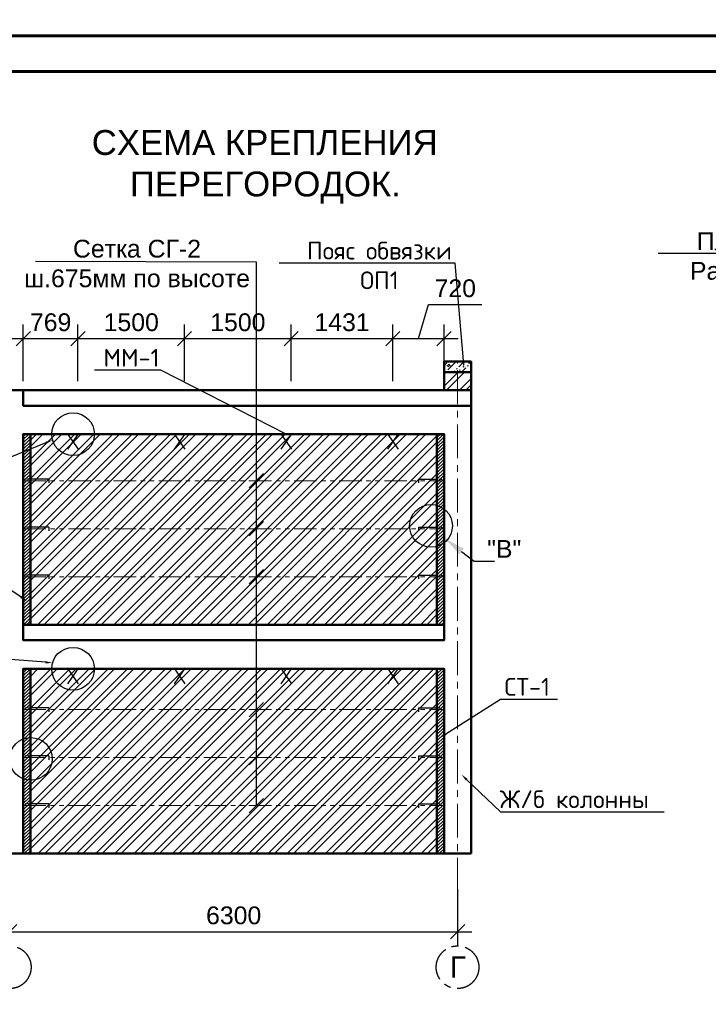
# Model space of a CAD drawing. Header units: millimetres. Extents: x 2063114 to 14983986, y -126020516 to 213791.
# Tile 379 of 656: x 2340065 to 2349754, y -1004622 to -990774. Entities that reach past the tile are written whole.
import ezdxf
from ezdxf import colors
from ezdxf.entities.mleader import LeaderData, LeaderLine
from ezdxf.math import Vec2, Vec3

# ---------------------------------------------------------------- set-up
doc = ezdxf.new("R2010")
doc.units = ezdxf.units.MM
doc.linetypes.add('осевая', pattern=[50.8, 31.75, -6.35, 6.35, -6.35])
doc.linetypes.add('фантомX2', pattern=[127, 63.5, -12.7, 12.7, -12.7, 12.7, -12.7])
doc.layers.get('Defpoints').update_dxf_attribs({"color": 6, "lineweight": 35})
doc.layers.add('_print', color=6, linetype='Continuous', lineweight=60, plot=False)
for name, color, linetype in [('OS', 1, 'Continuous'), ('осевая', 1, 'осевая'), ('Размеры', 28, 'Continuous'), ('Штрих Железобетона', 7, 'Continuous')]:
    doc.layers.add(name, color=color, linetype=linetype)
doc.layers.add('PDF _wall-380', color=7, linetype='Continuous', true_color=0xb88a5c)
doc.layers.add('РАЗМЕР АР', color=150, linetype='Continuous', lineweight=20)
doc.layers.add('сплошная_толстая', color=7, linetype='Continuous', lineweight=50)
doc.styles.add('ISO', font='times.ttf')
doc.styles.get("Standard").update_dxf_attribs({"font": 'arial.ttf'})
doc.dimstyles.new('STANDARD$0', dxfattribs={"dimtxt": 250, "dimasz": 200, "dimexe": 200, "dimexo": 300, "dimgap": 100, "dimtad": 1, "dimdec": 0, "dimzin": 1, "dimdsep": 46, "dimtxsty": 'Standard', "dimblk1": 'OBLIQUE', "dimblk2": 'OBLIQUE', "dimsah": 1, "dimcen": 2.5, "dimdle": 200, "dimadec": 0, "dimazin": 0, "dimtfac": 1, "dimtdec": 0, "dimtmove": 0, "dimatfit": 3, "dimldrblk": 'OBLIQUE', "dimfxl": 600, "dimfxlon": 1, "dimtolj": 1, "dimtzin": 1, "dimarcsym": 0})

# ---------------------------------------------------------------- blocks, each defined once
blk = doc.blocks.new('*U1590')
at = {"color": 0, "ltscale": 25}
blk.add_lwpolyline([(-59400, 42000), (0, 42000), (0, 0), (-59400, 0)], close=True, dxfattribs=at)
at = {"color": 0, "lineweight": 60, "ltscale": 25}
blk.add_lwpolyline([(-57400, 41500), (-500, 41500), (-500, 500), (-57400, 500)], close=True, dxfattribs=at)
blk = doc.blocks.new('_Oblique')
at = {"color": 0, "linetype": 'ByBlock', "lineweight": -2}
blk.add_line((-0.5, -0.5), (0.5, 0.5), dxfattribs=at)
blk = doc.blocks.new('*D2125')
at = {"layer": 'Defpoints', "color": 0, "lineweight": 30, "ltscale": 150, "transparency": 16777216}
for p in [(2338643, -999903), (2340116, -999903), (2339736, -1002503)]:
    blk.add_point(p, dxfattribs=at)
at = {"layer": 'РАЗМЕР АР', "color": 0, "lineweight": -2, "ltscale": 150, "transparency": 16777216}
for p, q in [((2338643, -1002703), (2338643, -999703)), ((2339243, -999903), (2338443, -999903)), ((2339243, -1002503), (2338443, -1002503))]:
    blk.add_line(p, q, dxfattribs=at)
at = {"layer": 'РАЗМЕР АР', "color": 0, "lineweight": -2, "ltscale": 150, "transparency": 16777216, "xscale": 200, "yscale": 200, "zscale": 200}
for p, rotation in [((2338643, -999903), 90), ((2338643, -1002503), 270)]:
    blk.add_blockref('_Oblique', p, dxfattribs=dict(at, rotation=rotation))
at = {"layer": 'РАЗМЕР АР', "color": 0, "ltscale": 150, "transparency": 16777216, "insert": (2338416, -1001203), "char_height": 250, "attachment_point": 5, "rotation": 90}
blk.add_mtext('\\A1;2600', dxfattribs=at)
blk = doc.blocks.new('*D2126')
at = {"layer": 'Defpoints', "color": 0, "lineweight": 30, "ltscale": 150, "transparency": 16777216}
for p in [(2338168, -999503), (2340116, -999503), (2340116, -999903)]:
    blk.add_point(p, dxfattribs=at)
at = {"layer": 'РАЗМЕР АР', "color": 0, "lineweight": -2, "ltscale": 150, "transparency": 16777216}
for p, q in [((2338768, -999503), (2337968, -999503)), ((2338168, -999503), (2338168, -1000103)), ((2338768, -999903), (2337968, -999903)), ((2338168, -999903), (2338168, -1000959))]:
    blk.add_line(p, q, dxfattribs=at)
at = {"layer": 'РАЗМЕР АР', "color": 0, "lineweight": -2, "ltscale": 150, "transparency": 16777216, "xscale": 200, "yscale": 200, "zscale": 200}
for p, rotation in [((2338168, -999503), 90), ((2338168, -999903), 270)]:
    blk.add_blockref('_Oblique', p, dxfattribs=dict(at, rotation=rotation))
at = {"layer": 'РАЗМЕР АР', "color": 0, "ltscale": 150, "transparency": 16777216, "insert": (2337941, -1000579), "char_height": 250, "attachment_point": 5, "rotation": 90}
blk.add_mtext('\\A1;400', dxfattribs=at)
blk = doc.blocks.new('*D2127')
at = {"layer": 'Defpoints', "color": 0, "lineweight": 30, "ltscale": 150, "transparency": 16777216}
for p in [(2338643, -996603), (2340116, -996603), (2340116, -999283)]:
    blk.add_point(p, dxfattribs=at)
at = {"layer": 'РАЗМЕР АР', "color": 0, "lineweight": -2, "ltscale": 150, "transparency": 16777216}
for p, q in [((2338643, -999483), (2338643, -996403)), ((2339243, -996603), (2338443, -996603)), ((2339243, -999283), (2338443, -999283))]:
    blk.add_line(p, q, dxfattribs=at)
at = {"layer": 'РАЗМЕР АР', "color": 0, "lineweight": -2, "ltscale": 150, "transparency": 16777216, "xscale": 200, "yscale": 200, "zscale": 200}
for p, rotation in [((2338643, -996603), 90), ((2338643, -999283), 270)]:
    blk.add_blockref('_Oblique', p, dxfattribs=dict(at, rotation=rotation))
at = {"layer": 'РАЗМЕР АР', "color": 0, "ltscale": 150, "transparency": 16777216, "insert": (2338416, -997943), "char_height": 250, "attachment_point": 5, "rotation": 90}
blk.add_mtext('\\A1;2680', dxfattribs=at)
blk = doc.blocks.new('*D2128')
at = {"layer": 'Defpoints', "color": 0, "lineweight": 30, "ltscale": 150, "transparency": 16777216}
for p in [(2338168, -996203), (2339736, -996203), (2340116, -996603)]:
    blk.add_point(p, dxfattribs=at)
at = {"layer": 'РАЗМЕР АР', "color": 0, "lineweight": -2, "ltscale": 150, "transparency": 16777216}
for p, q in [((2338768, -996203), (2337968, -996203)), ((2338168, -996203), (2338168, -996803)), ((2338768, -996603), (2337968, -996603)), ((2338168, -996603), (2338168, -997659))]:
    blk.add_line(p, q, dxfattribs=at)
at = {"layer": 'РАЗМЕР АР', "color": 0, "lineweight": -2, "ltscale": 150, "transparency": 16777216, "xscale": 200, "yscale": 200, "zscale": 200}
for p, rotation in [((2338168, -996203), 90), ((2338168, -996603), 270)]:
    blk.add_blockref('_Oblique', p, dxfattribs=dict(at, rotation=rotation))
at = {"layer": 'РАЗМЕР АР', "color": 0, "ltscale": 150, "transparency": 16777216, "insert": (2337941, -997279), "char_height": 250, "attachment_point": 5, "rotation": 90}
blk.add_mtext('\\A1;400', dxfattribs=at)
blk = doc.blocks.new('*D2129')
at = {"layer": 'Defpoints', "color": 0, "lineweight": 30, "ltscale": 150, "transparency": 16777216}
for p in [(2339926, -1002503), (2346226, -1002503), (2346226, -1003601)]:
    blk.add_point(p, dxfattribs=at)
at = {"layer": 'РАЗМЕР АР', "color": 0, "lineweight": -2, "ltscale": 150, "transparency": 16777216}
for p, q in [((2339926, -1003001), (2339926, -1003801)), ((2346226, -1003001), (2346226, -1003801)), ((2339726, -1003601), (2346426, -1003601))]:
    blk.add_line(p, q, dxfattribs=at)
at = {"layer": 'РАЗМЕР АР', "color": 0, "lineweight": -2, "ltscale": 150, "transparency": 16777216, "xscale": 200, "yscale": 200, "zscale": 200, "rotation": 180}
blk.add_blockref('_Oblique', (2339926, -1003601), dxfattribs=at)
at = {"layer": 'РАЗМЕР АР', "color": 0, "lineweight": -2, "ltscale": 150, "transparency": 16777216, "xscale": 200, "yscale": 200, "zscale": 200}
blk.add_blockref('_Oblique', (2346226, -1003601), dxfattribs=at)
at = {"layer": 'РАЗМЕР АР', "color": 0, "ltscale": 150, "transparency": 16777216, "insert": (2343076, -1003373), "char_height": 250, "attachment_point": 5}
blk.add_mtext('\\A1;6300', dxfattribs=at)
blk = doc.blocks.new('2222')
at = {"layer": 'сплошная_толстая', "color": 6, "lineweight": 30, "ltscale": 150}
for p, q in [((2384011, 356704), (2384405, 356431)), ((2384405, 356704), (2384011, 356431))]:
    blk.add_line(p, q, dxfattribs=at)
blk = doc.blocks.new('*D2887')
at = {"layer": 'Defpoints', "color": 0, "lineweight": 30, "ltscale": 150, "transparency": 16777216}
for p in [(2340885, -995259), (2340116, -996603), (2340885, -996603)]:
    blk.add_point(p, dxfattribs=at)
at = {"layer": 'РАЗМЕР АР', "color": 0, "lineweight": -2, "ltscale": 150, "transparency": 16777216}
for p, q in [((2340116, -995859), (2340116, -995059)), ((2340885, -995859), (2340885, -995059)), ((2339916, -995259), (2341085, -995259))]:
    blk.add_line(p, q, dxfattribs=at)
at = {"layer": 'РАЗМЕР АР', "color": 0, "lineweight": -2, "ltscale": 150, "transparency": 16777216, "xscale": 200, "yscale": 200, "zscale": 200, "rotation": 180}
blk.add_blockref('_Oblique', (2340116, -995259), dxfattribs=at)
at = {"layer": 'РАЗМЕР АР', "color": 0, "lineweight": -2, "ltscale": 150, "transparency": 16777216, "xscale": 200, "yscale": 200, "zscale": 200}
blk.add_blockref('_Oblique', (2340885, -995259), dxfattribs=at)
at = {"layer": 'РАЗМЕР АР', "color": 0, "ltscale": 150, "transparency": 16777216, "insert": (2340501, -995031), "char_height": 250, "attachment_point": 5}
blk.add_mtext('\\A1;769', dxfattribs=at)
blk = doc.blocks.new('*D2888')
at = {"layer": 'Defpoints', "color": 0, "lineweight": 30, "ltscale": 150, "transparency": 16777216}
for p in [(2342385, -995259), (2340885, -996603), (2342385, -996603)]:
    blk.add_point(p, dxfattribs=at)
at = {"layer": 'РАЗМЕР АР', "color": 0, "lineweight": -2, "ltscale": 150, "transparency": 16777216}
for p, q in [((2340885, -995859), (2340885, -995059)), ((2342385, -995859), (2342385, -995059)), ((2340685, -995259), (2342585, -995259))]:
    blk.add_line(p, q, dxfattribs=at)
at = {"layer": 'РАЗМЕР АР', "color": 0, "lineweight": -2, "ltscale": 150, "transparency": 16777216, "xscale": 200, "yscale": 200, "zscale": 200, "rotation": 180}
blk.add_blockref('_Oblique', (2340885, -995259), dxfattribs=at)
at = {"layer": 'РАЗМЕР АР', "color": 0, "lineweight": -2, "ltscale": 150, "transparency": 16777216, "xscale": 200, "yscale": 200, "zscale": 200}
blk.add_blockref('_Oblique', (2342385, -995259), dxfattribs=at)
at = {"layer": 'РАЗМЕР АР', "color": 0, "ltscale": 150, "transparency": 16777216, "insert": (2341635, -995031), "char_height": 250, "attachment_point": 5}
blk.add_mtext('\\A1;1500', dxfattribs=at)
blk = doc.blocks.new('*D2889')
at = {"layer": 'Defpoints', "color": 0, "lineweight": 30, "ltscale": 150, "transparency": 16777216}
for p in [(2343885, -995259), (2342385, -996603), (2343885, -996603)]:
    blk.add_point(p, dxfattribs=at)
at = {"layer": 'РАЗМЕР АР', "color": 0, "lineweight": -2, "ltscale": 150, "transparency": 16777216}
for p, q in [((2342385, -995859), (2342385, -995059)), ((2343885, -995859), (2343885, -995059)), ((2342185, -995259), (2344085, -995259))]:
    blk.add_line(p, q, dxfattribs=at)
at = {"layer": 'РАЗМЕР АР', "color": 0, "lineweight": -2, "ltscale": 150, "transparency": 16777216, "xscale": 200, "yscale": 200, "zscale": 200, "rotation": 180}
blk.add_blockref('_Oblique', (2342385, -995259), dxfattribs=at)
at = {"layer": 'РАЗМЕР АР', "color": 0, "lineweight": -2, "ltscale": 150, "transparency": 16777216, "xscale": 200, "yscale": 200, "zscale": 200}
blk.add_blockref('_Oblique', (2343885, -995259), dxfattribs=at)
at = {"layer": 'РАЗМЕР АР', "color": 0, "ltscale": 150, "transparency": 16777216, "insert": (2343135, -995031), "char_height": 250, "attachment_point": 5}
blk.add_mtext('\\A1;1500', dxfattribs=at)
blk = doc.blocks.new('*D2890')
at = {"layer": 'Defpoints', "color": 0, "lineweight": 30, "ltscale": 150, "transparency": 16777216}
for p in [(2345316, -995259), (2343885, -996603), (2345316, -996703)]:
    blk.add_point(p, dxfattribs=at)
at = {"layer": 'РАЗМЕР АР', "color": 0, "lineweight": -2, "ltscale": 150, "transparency": 16777216}
for p, q in [((2343885, -995859), (2343885, -995059)), ((2345316, -995859), (2345316, -995059)), ((2343685, -995259), (2345516, -995259))]:
    blk.add_line(p, q, dxfattribs=at)
at = {"layer": 'РАЗМЕР АР', "color": 0, "lineweight": -2, "ltscale": 150, "transparency": 16777216, "xscale": 200, "yscale": 200, "zscale": 200, "rotation": 180}
blk.add_blockref('_Oblique', (2343885, -995259), dxfattribs=at)
at = {"layer": 'РАЗМЕР АР', "color": 0, "lineweight": -2, "ltscale": 150, "transparency": 16777216, "xscale": 200, "yscale": 200, "zscale": 200}
blk.add_blockref('_Oblique', (2345316, -995259), dxfattribs=at)
at = {"layer": 'РАЗМЕР АР', "color": 0, "ltscale": 150, "transparency": 16777216, "insert": (2344601, -995031), "char_height": 250, "attachment_point": 5}
blk.add_mtext('\\A1;1431', dxfattribs=at)
blk = doc.blocks.new('*D2891')
at = {"layer": 'Defpoints', "color": 0, "lineweight": 30, "ltscale": 150, "transparency": 16777216}
for p in [(2346036, -995259), (2346036, -996603), (2345316, -996703)]:
    blk.add_point(p, dxfattribs=at)
at = {"layer": 'РАЗМЕР АР', "color": 0, "lineweight": -2, "ltscale": 150, "transparency": 16777216}
for p, q in [((2345676, -995259), (2345819, -994781)), ((2345819, -994781), (2346569, -994781)), ((2345316, -995859), (2345316, -995059)), ((2346036, -995859), (2346036, -995059)), ((2345116, -995259), (2346236, -995259))]:
    blk.add_line(p, q, dxfattribs=at)
at = {"layer": 'РАЗМЕР АР', "color": 0, "lineweight": -2, "ltscale": 150, "transparency": 16777216, "xscale": 200, "yscale": 200, "zscale": 200, "rotation": 180}
blk.add_blockref('_Oblique', (2345316, -995259), dxfattribs=at)
at = {"layer": 'РАЗМЕР АР', "color": 0, "lineweight": -2, "ltscale": 150, "transparency": 16777216, "xscale": 200, "yscale": 200, "zscale": 200}
blk.add_blockref('_Oblique', (2346036, -995259), dxfattribs=at)
at = {"layer": 'РАЗМЕР АР', "color": 0, "ltscale": 150, "transparency": 16777216, "insert": (2346194, -994553), "char_height": 250, "attachment_point": 5}
blk.add_mtext('\\A1;720', dxfattribs=at)

msp = doc.modelspace()

# ---------------------------------------------------------------- hatches: boundary and pattern name
at = {"lineweight": 9, "ltscale": 150}
h = msp.add_hatch(dxfattribs=at)
h.set_pattern_fill('ANSI36', color=256, scale=25)
h.set_pattern_definition([(45, (-1589015.795, 74677.316), (42.0949506, 154.3481521), [198.4375, -39.6875, 0, -39.6875])])
h.paths.add_polyline_path([(2346415.89292, -995582.92888), (2346035.89259, -995582.92888), (2346035.89325, -995732.92888), (2346415.89292, -995732.92888)])
h = msp.add_hatch(dxfattribs=at)
h.set_pattern_fill('AR-CONC', color=256, scale=2)
h.set_pattern_definition([(50, (-1589015.8, 74677.32), (364.369338, -31.87817), [38.1, -419.1]), (355, (-1589015.8, 74677.3), (-70.486843, 382.11369), [30.48, -335.28117]), (100.451445, (-1588985.43, 74674.66), (293.882494, 350.235504), [32.380018, -356.18049]), (46.1842, (-1589015.8, 74778.9), (542.15808, -84.084656), [57.15, -628.65]), (96.635558, (-1588970.6, 74771.9), (474.80827, 494.85225), [48.57005, -534.27122]), (351.184151, (-1589015.8, 74778.9), (474.80827, 494.85225), [45.719934, -502.919464]), (21, (-1588965, 74753.52), (303.228783, -204.530396), [38.1, -419.1]), (326, (-1588965, 74753.5), (123.604057, 368.375932), [30.48, -335.28]), (71.451445, (-1588939.73, 74736.47), (426.83284, 163.845538), [32.380018, -356.179875]), (37.5, (-1589015.8, 74677.32), (6.1772065, 169.1100777), [0, -331.216, 0, -340.36, 0, -336.55]), (7.5, (-1589015.8, 74677.32), (133.639325, 200.36115), [0, -194.056, 0, -323.596, 0, -128.27]), (327.5, (-1589129.08, 74677.32), (271.1811903, -11.457488), [0, -127, 0, -396.24, 0, -525.78]), (317.5, (-1589179.88, 74677.32), (296.258363, 50.852982), [0, -165.1, 0, -263.144, 0, -373.38])])
h.paths.add_polyline_path([(2346415.89292, -995582.92888), (2346035.89259, -995582.92888), (2346035.89325, -995732.92888), (2346415.89292, -995732.92888)])
at = {"layer": 'PDF _wall-380', "lineweight": 9, "ltscale": 150}
h = msp.add_hatch(dxfattribs=at)
h.set_pattern_fill('ANSI32', color=256, scale=20)
h.set_pattern_definition([(45, (-117919.18, -1306778.26), (-134.703842, 134.703842), []), (45, (-117829.37, -1306778.26), (-134.703842, 134.703842), [])])
h.paths.add_polyline_path([(2346374.00099, -995732.92888), (2346035.89292, -995732.92888)], flags=16)
h.paths.add_polyline_path([(2346035.89292, -995732.92888), (2346035.89292, -995982.92888), (2346415.89292, -995982.92888), (2346415.89292, -995732.92888)])
h = msp.add_hatch(dxfattribs=at)
h.set_pattern_fill('ANSI32', color=256, scale=20)
h.set_pattern_definition([(45, (-64835.18, -1109348.37), (-134.703842, 134.703842), []), (45, (-64745.37, -1109348.37), (-134.703842, 134.703842), [])])
h.paths.add_polyline_path([(2345935.89292, -996602.92888), (2340215.89292, -996602.92888), (2340215.89292, -999282.92888), (2345935.89292, -999282.92888)])
h.paths.add_polyline_path([(2345935.89292, -999902.92888), (2340215.89292, -999902.92888), (2340215.89292, -1002502.92888), (2345935.89292, -1002502.92888)])
at = {"layer": 'Штрих Железобетона', "lineweight": 9, "ltscale": 150}
h = msp.add_hatch(dxfattribs=at)
h.set_pattern_fill('ANSI31', color=256, scale=10)
h.set_pattern_definition([(45, (-53716.887, -1109348.37), (-22.4506403, 22.4506403), [])])
h.paths.add_polyline_path([(2340215.89292, -996602.92888), (2340115.89292, -996602.92888), (2340115.89292, -999282.92888), (2340215.89292, -999282.92888)])
h.paths.add_polyline_path([(2346035.89292, -996602.92888), (2345935.89292, -996602.92888), (2345935.89292, -999282.92888), (2346035.89292, -999282.92888)])
h.paths.add_polyline_path([(2346035.89292, -999902.92888), (2345935.89292, -999902.92888), (2345935.89292, -1002502.92888), (2346035.89292, -1002502.92888)])
h.paths.add_polyline_path([(2340215.89292, -999902.92888), (2340115.89292, -999902.92888), (2340115.89292, -1002502.92888), (2340215.89292, -1002502.92888)])

# ---------------------------------------------------------------- linework, layer by layer
at = {"ltscale": 150}
for p, q in [((2343294.42867, -997357.92888), (2343494.42867, -997157.92888)), ((2343294.42867, -998032.92888), (2343494.42867, -997832.92888)), ((2343294.42867, -998707.92888), (2343494.42867, -998507.92888)), ((2343294.42867, -1000577.92888), (2343494.42867, -1000377.92888)), ((2343294.42867, -1001252.92888), (2343494.42867, -1001052.92888)), ((2343294.42867, -1001927.92888), (2343494.42867, -1001727.92888))]:
    msp.add_line(p, q, dxfattribs=at)
at = {"lineweight": 30}
for p, q in [((2340129.76193, -997234.552), (2340115.89292, -997234.552)), ((2340160.29377, -997234.552), (2340145.02785, -997234.552)), ((2340190.8256, -997234.552), (2340175.55968, -997234.552)), ((2340475.19033, -997234.552), (2340206.09152, -997234.552)), ((2340475.19033, -997234.552), (2340475.19033, -997289.53802)), ((2345676.59552, -997234.552), (2345945.69432, -997234.552)), ((2345676.59552, -997234.552), (2345676.59552, -997289.53802)), ((2345960.96024, -997234.552), (2345976.22616, -997234.552)), ((2345991.49208, -997234.552), (2346006.75799, -997234.552)), ((2346022.02391, -997234.552), (2346035.89292, -997234.552)), ((2340129.76193, -997909.552), (2340115.89292, -997909.552)), ((2340160.29377, -997909.552), (2340145.02785, -997909.552)), ((2340190.8256, -997909.552), (2340175.55968, -997909.552)), ((2340475.19033, -997909.552), (2340206.09152, -997909.552)), ((2340475.19033, -997909.552), (2340475.19033, -997964.53802)), ((2345676.59552, -997909.552), (2345945.69432, -997909.552)), ((2345676.59552, -997909.552), (2345676.59552, -997964.53802)), ((2345960.96024, -997909.552), (2345976.22616, -997909.552)), ((2345991.49208, -997909.552), (2346006.75799, -997909.552)), ((2346022.02391, -997909.552), (2346035.89292, -997909.552)), ((2340129.76193, -998584.552), (2340115.89292, -998584.552)), ((2340160.29377, -998584.552), (2340145.02785, -998584.552)), ((2340190.8256, -998584.552), (2340175.55968, -998584.552)), ((2340475.19033, -998584.552), (2340206.09152, -998584.552)), ((2340475.19033, -998584.552), (2340475.19033, -998639.53802)), ((2345676.59552, -998584.552), (2345945.69432, -998584.552)), ((2345676.59552, -998584.552), (2345676.59552, -998639.53802)), ((2345960.96024, -998584.552), (2345976.22616, -998584.552)), ((2345991.49208, -998584.552), (2346006.75799, -998584.552)), ((2346022.02391, -998584.552), (2346035.89292, -998584.552)), ((2340129.76193, -1000454.552), (2340115.89292, -1000454.552)), ((2340160.29377, -1000454.552), (2340145.02785, -1000454.552)), ((2340190.8256, -1000454.552), (2340175.55968, -1000454.552)), ((2340475.19033, -1000454.552), (2340206.09152, -1000454.552)), ((2340475.19033, -1000454.552), (2340475.19033, -1000509.53802)), ((2345676.59552, -1000454.552), (2345945.69432, -1000454.552)), ((2345676.59552, -1000454.552), (2345676.59552, -1000509.53802)), ((2345960.96024, -1000454.552), (2345976.22616, -1000454.552)), ((2345991.49208, -1000454.552), (2346006.75799, -1000454.552)), ((2346022.02391, -1000454.552), (2346035.89292, -1000454.552)), ((2340129.76193, -1001129.552), (2340115.89292, -1001129.552)), ((2340160.29377, -1001129.552), (2340145.02785, -1001129.552)), ((2340190.8256, -1001129.552), (2340175.55968, -1001129.552)), ((2340475.19033, -1001129.552), (2340206.09152, -1001129.552)), ((2340475.19033, -1001129.552), (2340475.19033, -1001184.53802)), ((2345676.59552, -1001129.552), (2345945.69432, -1001129.552)), ((2345676.59552, -1001129.552), (2345676.59552, -1001184.53802)), ((2345960.96024, -1001129.552), (2345976.22616, -1001129.552)), ((2345991.49208, -1001129.552), (2346006.75799, -1001129.552)), ((2346022.02391, -1001129.552), (2346035.89292, -1001129.552)), ((2340129.76193, -1001804.552), (2340115.89292, -1001804.552)), ((2340160.29377, -1001804.552), (2340145.02785, -1001804.552)), ((2340190.8256, -1001804.552), (2340175.55968, -1001804.552)), ((2340475.19033, -1001804.552), (2340206.09152, -1001804.552)), ((2340475.19033, -1001804.552), (2340475.19033, -1001859.53802)), ((2345676.59552, -1001804.552), (2345945.69432, -1001804.552)), ((2345676.59552, -1001804.552), (2345676.59552, -1001859.53802)), ((2345960.96024, -1001804.552), (2345976.22616, -1001804.552)), ((2345991.49208, -1001804.552), (2346006.75799, -1001804.552)), ((2346022.02391, -1001804.552), (2346035.89292, -1001804.552))]:
    msp.add_line(p, q, dxfattribs=at)
at = {"linetype": 'фантомX2', "lineweight": 9, "ltscale": 5}
for p, q in [((2340115.89292, -997257.92888), (2346035.89292, -997257.92888)), ((2340115.89292, -997932.92888), (2346035.89292, -997932.92888)), ((2340115.89292, -998607.92888), (2346035.89292, -998607.92888)), ((2340115.89292, -1000477.92888), (2346035.89292, -1000477.92888)), ((2340115.89292, -1001152.92888), (2346035.89292, -1001152.92888)), ((2340115.89292, -1001827.92888), (2346035.89292, -1001827.92888))]:
    msp.add_line(p, q, dxfattribs=at)
at = {"ltscale": 50}
msp.add_lwpolyline([(2340287.49863, -994172.56115), (2343394.42867, -994178.85186), (2343394.42867, -1001827.92888)], dxfattribs=at)
at = {"ltscale": 150}
for centre in [(2340815.97188, -996602.92888), (2345852.12407, -997893.95584), (2340815.97188, -999902.92888), (2340223.43017, -1001171.41812)]:
    msp.add_circle(centre, 300.45351, dxfattribs=at)
at = {"layer": '_print', "ltscale": 100}
for points in [[(2379792.08613, -991001.43901), (2320392.08613, -991001.43901), (2320392.08613, -949001.43901), (2379792.08613, -949001.43901)], [(2379792.08613, -1033001.43901), (2320392.08613, -1033001.43901), (2320392.08613, -991001.43901), (2379792.08613, -991001.43901)]]:
    msp.add_lwpolyline(points, close=True, dxfattribs=at)
at = {"layer": 'OS', "linetype": 'осевая', "lineweight": 9, "ltscale": 15}
msp.add_line((2346225.6606, -1003800.96118), (2346225.97188, -995582.92888), dxfattribs=at)
at = {"layer": 'осевая', "linetype": 'осевая', "ltscale": 15}
for centre in [(2339925.66061, -1004100.96118), (2339925.66128, -1004100.96118), (2346225.66128, -1004100.96118)]:
    msp.add_circle(centre, 300, dxfattribs=at)
at = {"layer": 'Размеры', "color": 6, "ltscale": 150}
msp.add_line((2346035.89292, -1002502.92888), (2346035.89292, -999902.92888), dxfattribs=at)
at = {"layer": 'сплошная_толстая', "ltscale": 150}
for p, q in [((2340115.89292, -995982.92888), (2346415.89292, -995982.92888)), ((2346415.89292, -995982.92888), (2346415.89292, -1002502.92888)), ((2346415.89292, -1002502.92888), (2339735.97188, -1002502.92888))]:
    msp.add_line(p, q, dxfattribs=at)
for points in [[(2346035.89292, -995582.92888), (2346415.89292, -995582.92888), (2346415.89292, -995732.92888), (2346035.89292, -995732.92888)], [(2346035.89292, -995732.92888), (2346415.89292, -995732.92888), (2346415.89292, -995982.92888), (2346035.89292, -995982.92888)], [(2340115.97188, -995982.92888), (2346415.89292, -995982.92888), (2346415.89292, -996202.92888), (2340115.97188, -996202.92888)], [(2340115.89292, -996602.92888), (2346035.89292, -996602.92888), (2346035.89292, -999282.92888), (2340115.89292, -999282.92888)], [(2340215.89292, -996602.92888), (2340115.89292, -996602.92888), (2340115.89292, -999282.92888), (2340215.89292, -999282.92888)], [(2345935.89292, -996602.92888), (2346035.89292, -996602.92888), (2346035.89292, -999282.92888), (2345935.89292, -999282.92888)], [(2340115.8929, -999282.92888), (2346035.89292, -999282.92888), (2346035.89292, -999502.92888), (2340115.8929, -999502.92888)], [(2340115.89292, -999902.92888), (2346035.89292, -999902.92888), (2346035.89292, -1002502.92888), (2340115.89292, -1002502.92888)], [(2340215.89292, -999902.92888), (2340115.89292, -999902.92888), (2340115.89292, -1002502.92888), (2340215.89292, -1002502.92888)], [(2345935.89292, -999902.92888), (2346035.89292, -999902.92888), (2346035.89292, -1002502.92888), (2345935.89292, -1002502.92888)]]:
    msp.add_lwpolyline(points, close=True, dxfattribs=at)
msp.add_lwpolyline([(2340115.89292, -996202.92888), (2340115.62112, -995982.92888), (2339735.70008, -995982.92888), (2339735.97188, -1002502.92888), (2340115.89292, -1002502.92888), (2340115.89292, -1002502.92888)], dxfattribs=at)

# ---------------------------------------------------------------- block references
for p in [(2379792.08613, -991001.43901), (2379792.08613, -1033001.43901)]:
    msp.add_blockref('*U1590', p)
at = {"layer": 'Размеры', "xscale": -0.5640406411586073, "yscale": 0.5640406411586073, "zscale": 0.5640406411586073, "rotation": 270}
for p in [(2139697.63493, -2341493.34575), (2141197.63493, -2341493.34575), (2142697.63493, -2341493.34575), (2144197.63493, -2341493.34575), (2139697.63493, -2344793.34575), (2141197.63493, -2344793.34575), (2142697.63493, -2344793.34575), (2144197.63493, -2344793.34575)]:
    msp.add_blockref('2222', p, dxfattribs=at)

# ---------------------------------------------------------------- texts
at = {"ltscale": 100, "attachment_point": 4}
for s, insert, char_height, width in [('\\A1;\\pi677.76128;{\\C7;СХЕМА КРЕПЛЕНИЯ \\P\\pi1213.86292;ПЕРЕГОРОДОК.}', (2340401.08987, -992843.71875, -13.12578), 350, 6160.5020968), ('\\pi746.798;Сетка СГ-2\\P\\pi60.74753;ш.675мм по высоте', (2340068.02434, -994204.75425), 250, 3260.137617)]:
    msp.add_mtext(s, dxfattribs=dict(at, insert=insert, char_height=char_height, width=width))
at = {"layer": 'осевая', "insert": (2346229.3667, -1003946.94703), "char_height": 300, "width": 255.0496237, "attachment_point": 2}
msp.add_mtext('Г', dxfattribs=at)

# ---------------------------------------------------------------- dimensions: what is measured, and where the dimension line sits
at = {"layer": 'РАЗМЕР АР', "ltscale": 150}
for base, p1, p2, picture, middle in [((2346035.89292, -995258.63033), (2345315.97188, -996702.92888), (2346035.89292, -996602.92888), '*D2891', (2345919.22538, -994553.34383)), ((2342385.17901, -995258.63033), (2340885.17901, -996602.92888), (2342385.17901, -996602.92888), '*D2888', (2341635.17901, -995030.98708)), ((2343885.17901, -995258.63033), (2342385.17901, -996602.92888), (2343885.17901, -996602.92888), '*D2889', (2343135.17901, -995030.98708)), ((2345315.97188, -995258.63033), (2343885.17901, -996602.92888), (2345315.97188, -996702.92888), '*D2890', (2344600.57545, -995030.90181))]:
    dim = msp.add_linear_dim(base=base, p1=p1, p2=p2, dimstyle='STANDARD$0', override={"dimtmove": 1}, dxfattribs=at)
    dim.commit()
    dim.dimension.update_dxf_attribs({"geometry": picture, "text_midpoint": middle})
dim = msp.add_linear_dim(base=(2340885.17901, -995258.63033), p1=(2340115.89292, -996602.92888), p2=(2340885.17901, -996602.92888), dimstyle='STANDARD$0', dxfattribs=at)
dim.commit()
dim.dimension.update_dxf_attribs({"geometry": '*D2887', "text_midpoint": (2340500.53597, -995258.63033), "dimtype": 160})
for base, p1, p2, picture, middle in [((2338168.18793, -996202.92888), (2340115.89292, -996602.92888), (2339735.97188, -996202.92888), '*D2128', (2338168.18793, -997278.67922)), ((2338168.18793, -999502.92888), (2340115.97188, -999902.92888), (2340115.97188, -999502.92888), '*D2126', (2338168.18793, -1000578.67922))]:
    dim = msp.add_linear_dim(base=base, p1=p1, p2=p2, angle=90, dimstyle='STANDARD$0', dxfattribs=at)
    dim.commit()
    dim.dimension.update_dxf_attribs({"geometry": picture, "text_midpoint": middle, "dimtype": 160})
for base, p1, p2, picture, middle in [((2338643.18793, -996602.92888), (2340115.97188, -999282.92888), (2340115.89292, -996602.92888), '*D2127', (2338415.54468, -997942.92888)), ((2338643.18793, -999902.92888), (2339735.97188, -1002502.92888), (2340115.97188, -999902.92888), '*D2125', (2338415.54468, -1001202.92888))]:
    dim = msp.add_linear_dim(base=base, p1=p1, p2=p2, angle=90, dimstyle='STANDARD$0', dxfattribs=at)
    dim.commit()
    dim.dimension.update_dxf_attribs({"geometry": picture, "text_midpoint": middle})
dim = msp.add_linear_dim(base=(2346225.96351, -1003600.96127), p1=(2339925.89292, -1002502.92888), p2=(2346225.96351, -1002502.92888), dimstyle='STANDARD$0', dxfattribs=at)
dim.commit()
dim.dimension.update_dxf_attribs({"geometry": '*D2129', "text_midpoint": (2343075.92821, -1003373.23276)})

# ---------------------------------------------------------------- leaders
ml = msp.add_multileader_mtext('Standard')
ml.set_content('Плита покрытия, {\\C0;Рама монолитная РМ}', color=256)
ml.set_leader_properties(color=256, linetype='ByLayer', lineweight=-1)
ml.build(insert=Vec2(0, 0))
ml.multileader.update_dxf_attribs({"text_left_attachment_type": 6, "text_right_attachment_type": 6, "dogleg_length": 0.36, "arrow_head_size": 300})
ctx = ml.context
ctx.base_point, ctx.char_height, ctx.arrow_head_size, ctx.landing_gap_size, ctx.plane_origin = Vec3(2349402.50446, -994064.10648), 250, 300, 60.75, Vec3(2350687.17754, -995404.86773)
ctx.left_attachment, ctx.right_attachment, ctx.text_align_type = 6, 6, 1
notes = []
notes.append((ctx, [(1, (1, 1, 0), (2352388.962, -994064.10648), (-1, 0), 0.36, [(0, [(2353081.1558, -995149.96937)], 0, [])])]))
ctx.mtext.insert, ctx.mtext.width, ctx.mtext.alignment, ctx.mtext.flow_direction = Vec3(2350952.852, -993764.10648), 3247.7258051, 2, 5
ml = msp.add_multileader_mtext('Standard')
ml.set_content('{\\fISOCPEUR|b0|i0|c204|p34;Пояс обвязки ОП1}', color=256, style='ISO')
ml.set_leader_properties(color=256, linetype='ByLayer', lineweight=-1)
ml.build(insert=Vec2(0, 0))
ml.multileader.update_dxf_attribs({"text_left_attachment_type": 6, "text_right_attachment_type": 6, "dogleg_length": 0.36, "arrow_head_size": 100})
ctx = ml.context
ctx.base_point, ctx.char_height, ctx.arrow_head_size, ctx.landing_gap_size, ctx.plane_origin = Vec3(2344059.53207, -994197.91867), 250, 100, 60.75, Vec3(2348315.40242, -993209.36138)
ctx.left_attachment, ctx.right_attachment, ctx.text_align_type = 6, 6, 1
notes.append((ctx, [(0, (1, 1, 0), (2346193.89207, -994197.91867), (-1, 0), 0.36, [(0, [(2346315.66579, -995674.03718)], 0, [])])]))
ctx.mtext.insert, ctx.mtext.width, ctx.mtext.alignment, ctx.mtext.flow_direction = Vec3(2345126.53207, -993897.91867), 2391.5502321, 2, 5
ml = msp.add_multileader_mtext('Standard')
ml.set_content('{\\fISOCPEUR|b0|i0|c204|p34;\\C7;ММ-1}', color=256, style='ISO')
ml.set_leader_properties(color=256, linetype='ByLayer', lineweight=-1)
ml.build(insert=Vec2(0, 0))
ml.multileader.update_dxf_attribs({"text_left_attachment_type": 6, "text_right_attachment_type": 6, "dogleg_length": 0.36, "arrow_head_size": 100})
ctx = ml.context
ctx.base_point, ctx.char_height, ctx.arrow_head_size, ctx.landing_gap_size, ctx.plane_origin = Vec3(2341227.79762, -995704.1497), 250, 100, 60.75, Vec3(2345687.88761, -994443.32068)
ctx.left_attachment, ctx.right_attachment, ctx.text_align_type = 6, 6, 1
notes.append((ctx, [(0, (1, 1, 0), (2342049.65762, -995704.1497), (-1, 0), 0.36, [(0, [(2342315.97188, -996602.92888), (2343815.97188, -996602.92888)], 0, [])])]))
ctx.mtext.insert, ctx.mtext.width, ctx.mtext.alignment, ctx.mtext.flow_direction = Vec3(2341638.54762, -995404.1497), 966.0990101, 2, 5
ml = msp.add_multileader_mtext('Standard')
ml.set_content('{\\fISOCPEUR|b0|i0|c204|p34;"A"}', color=256, style='ISO')
ml.set_leader_properties(color=256, linetype='ByLayer', lineweight=-1)
ml.build(insert=Vec2(0, 0))
ml.multileader.update_dxf_attribs({"text_left_attachment_type": 6, "text_right_attachment_type": 6, "dogleg_length": 0.36, "arrow_head_size": 100})
ctx = ml.context
ctx.base_point, ctx.char_height, ctx.arrow_head_size, ctx.landing_gap_size, ctx.plane_origin = Vec3(2338824.34457, -997133.96023), 250, 100, 60.75, Vec3(2335105.99158, -994463.10644)
ctx.left_attachment, ctx.right_attachment, ctx.text_align_type = 6, 6, 1
notes.append((ctx, [(1, (1, 1, 0), (2339421.20457, -997133.96023), (-1, 0), 0.36, [(0, [(2340527.53422, -996687.04801)], 0, [])])]))
ctx.mtext.insert, ctx.mtext.width, ctx.mtext.alignment, ctx.mtext.flow_direction = Vec3(2339122.59457, -996833.96023), 966.0990101, 2, 5
ml = msp.add_multileader_mtext('Standard')
ml.set_content('"В"', color=256)
ml.set_leader_properties(color=256, linetype='ByLayer', lineweight=-1)
ml.build(insert=Vec2(0, 0))
ml.multileader.update_dxf_attribs({"text_left_attachment_type": 6, "text_right_attachment_type": 6, "dogleg_length": 0.36, "arrow_head_size": 300})
ctx = ml.context
ctx.base_point, ctx.char_height, ctx.arrow_head_size, ctx.landing_gap_size, ctx.plane_origin = Vec3(2346581.38969, -998391.71778), 250, 300, 60.75, Vec3(2346301.45404, -997694.45821)
ctx.left_attachment, ctx.right_attachment = 6, 6
notes.append((ctx, [(1, (1, 1, 0), (2346461.61248, -998391.71778), (1, 0), 119.77721, [(0, [(2346046.06967, -998069.507)], 0, [])])]))
ctx.mtext.insert, ctx.mtext.width, ctx.mtext.defined_height, ctx.mtext.flow_direction = Vec3(2346642.13969, -998091.71778), 102.5, 249.16236, 5
ml = msp.add_multileader_mtext('Standard')
ml.set_content('{\\fISOCPEUR|b0|i0|c204|p34;\\C7;СТ-2}', color=256, style='ISO')
ml.set_leader_properties(color=256, linetype='ByLayer', lineweight=-1)
ml.build(insert=Vec2(0, 0))
ml.multileader.update_dxf_attribs({"text_left_attachment_type": 6, "text_right_attachment_type": 6, "dogleg_length": 0.36, "arrow_head_size": 100})
ctx = ml.context
ctx.base_point, ctx.char_height, ctx.arrow_head_size, ctx.landing_gap_size, ctx.plane_origin = Vec3(2338777.70879, -998556.25653), 250, 100, 60.75, Vec3(2343021.07914, -997567.69924)
ctx.left_attachment, ctx.right_attachment, ctx.text_align_type = 6, 6, 1
notes.append((ctx, [(0, (1, 1, 0), (2339574.56879, -998556.25653), (-1, 0), 0.36, [(0, [(2340164.15204, -998947.99813)], 0, [])])]))
ctx.mtext.insert, ctx.mtext.width, ctx.mtext.alignment, ctx.mtext.flow_direction = Vec3(2339175.95879, -998256.25653), 966.0990101, 2, 5
ml = msp.add_multileader_mtext('Standard')
ml.set_content('{\\fISOCPEUR|b0|i0|c204|p34;"A"}', color=256, style='ISO')
ml.set_leader_properties(color=256, linetype='ByLayer', lineweight=-1)
ml.build(insert=Vec2(0, 0))
ml.multileader.update_dxf_attribs({"text_left_attachment_type": 6, "text_right_attachment_type": 6, "dogleg_length": 0.36, "arrow_head_size": 100})
ctx = ml.context
ctx.base_point, ctx.char_height, ctx.arrow_head_size, ctx.landing_gap_size, ctx.plane_origin = Vec3(2338868.15745, -999739.07131), 250, 100, 60.75, Vec3(2335105.99158, -997763.10644)
ctx.left_attachment, ctx.right_attachment, ctx.text_align_type = 6, 6, 1
notes.append((ctx, [(1, (1, 1, 0), (2339465.01745, -999739.07131), (-1, 0), 0.36, [(0, [(2340527.25832, -999819.76162)], 0, [])])]))
ctx.mtext.insert, ctx.mtext.width, ctx.mtext.alignment, ctx.mtext.flow_direction = Vec3(2339166.40745, -999439.07131), 966.0990101, 2, 5
ml = msp.add_multileader_mtext('Standard')
ml.set_content('{\\fISOCPEUR|b0|i0|c204|p34;\\C7;СТ-1}', color=256, style='ISO')
ml.set_leader_properties(color=256, linetype='ByLayer', lineweight=-1)
ml.build(insert=Vec2(0, 0))
ml.multileader.update_dxf_attribs({"text_left_attachment_type": 6, "text_right_attachment_type": 6, "dogleg_length": 0.36, "arrow_head_size": 100})
ctx = ml.context
ctx.base_point, ctx.char_height, ctx.arrow_head_size, ctx.landing_gap_size, ctx.plane_origin = Vec3(2346832.58183, -1000332.41984), 250, 100, 60.75, Vec3(2351025.95218, -999343.86255)
ctx.left_attachment, ctx.right_attachment, ctx.text_align_type = 6, 6, 1
notes.append((ctx, [(1, (1, 1, 0), (2346832.22183, -1000332.41984), (1, 0), 0.36, [(0, [(2345977.86311, -1000873.01191)], 0, [])])]))
ctx.mtext.insert, ctx.mtext.width, ctx.mtext.alignment, ctx.mtext.flow_direction = Vec3(2347205.83183, -1000032.41984), 966.0990101, 2, 5
ml = msp.add_multileader_mtext('Standard')
ml.set_content('{\\fISOCPEUR|b0|i0|c204|p34;\\C7;Ж/б колонны}', color=256, style='ISO')
ml.set_leader_properties(color=256, linetype='ByLayer', lineweight=-1)
ml.build(insert=Vec2(0, 0))
ml.multileader.update_dxf_attribs({"text_left_attachment_type": 6, "text_right_attachment_type": 6, "dogleg_length": 0.36, "arrow_head_size": 100})
ctx = ml.context
ctx.base_point, ctx.char_height, ctx.arrow_head_size, ctx.landing_gap_size, ctx.plane_origin = Vec3(2346832.58183, -1001913.20606), 250, 100, 60.75, Vec3(2351025.95218, -1000045.6815)
ctx.left_attachment, ctx.right_attachment, ctx.text_align_type = 6, 6, 1
notes.append((ctx, [(1, (1, 1, 0), (2346832.22183, -1001913.20606), (1, 0), 0.36, [(0, [(2346280.64112, -1001392.2984)], 0, [])])]))
ctx.mtext.insert, ctx.mtext.width, ctx.mtext.alignment, ctx.mtext.flow_direction = Vec3(2347868.33183, -1001613.20606), 2391.5502321, 2, 5
for ctx, leaders in notes:
    for number, flags, end, landing, length, lines in leaders:
        leader = LeaderData()
        leader.index, (leader.has_last_leader_line, leader.has_dogleg_vector, leader.attachment_direction) = number, flags
        leader.last_leader_point, leader.dogleg_vector, leader.dogleg_length = Vec3(end), Vec3(landing), length
        for number, points, colour, breaks in lines:
            line = LeaderLine()
            line.index, line.vertices, line.color, line.breaks = number, Vec3.list(points), colors.encode_raw_color(colour), breaks
            leader.lines.append(line)
        ctx.leaders.append(leader)

doc.saveas('drawing.dxf')
